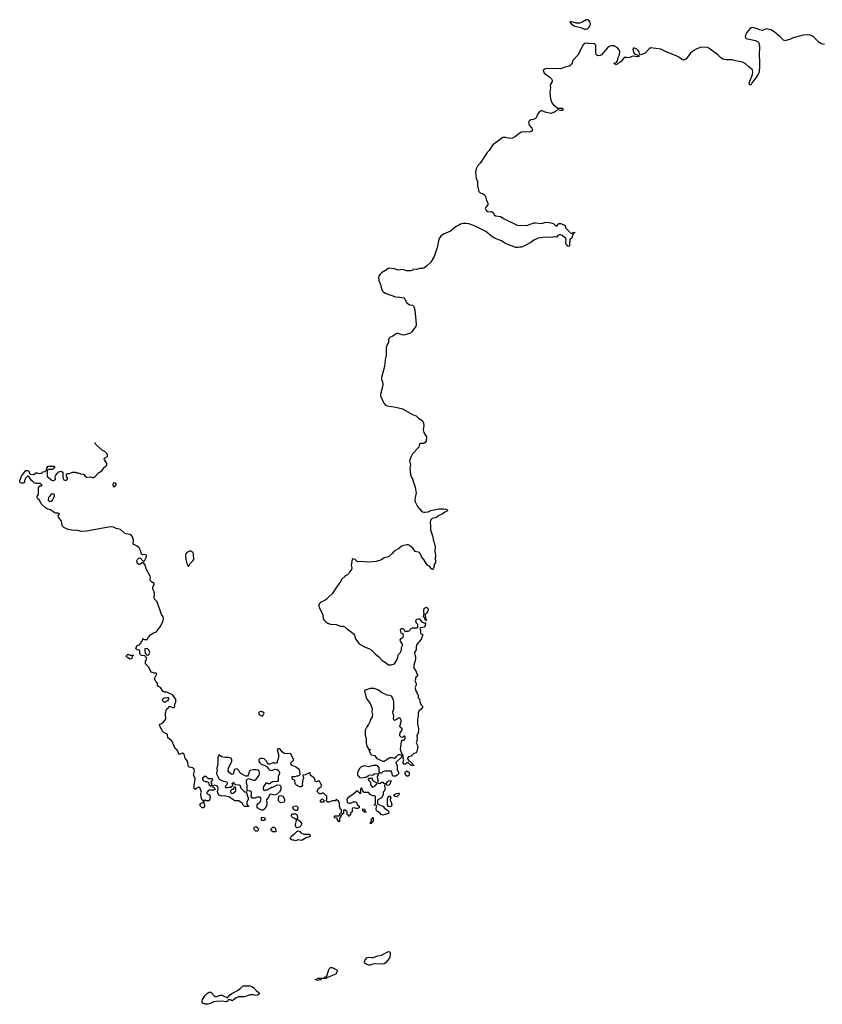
# Model space of a CAD drawing. Header units: inches. Extents: x 2396598 to 2566999, y 262085 to 451979.
# Tile 265 of 280: x 2485623 to 2496999, y 419281 to 433247. Entities that reach past the tile are written whole.
import ezdxf

# ---------------------------------------------------------------- set-up
doc = ezdxf.new("R2010")
doc.units = ezdxf.units.IN
doc.header["$MEASUREMENT"] = 0
for name, color, linetype in [('C4481', 7, 'Continuous'), ('C4482', 7, 'Continuous'), ('C4491', 7, 'Continuous'), ('C4492', 7, 'Continuous'), ('C4493', 7, 'Continuous')]:
    doc.layers.add(name, color=color, linetype=linetype)

msp = doc.modelspace()

# ---------------------------------------------------------------- linework, layer by layer
at = {"layer": 'C4481', "color": 5, "elevation": 40}
msp.add_lwpolyline([(2490000, 419667), (2489978, 419662), (2489970, 419649), (2489898, 419642), (2489890, 419628), (2489873, 419627), (2489850, 419618), (2489827, 419627), (2489806, 419630), (2489810, 419634), (2489830, 419634), (2489849, 419651), (2489930, 419654), (2489942, 419658), (2489946, 419670), (2489968, 419672), (2489976, 419684), (2490000, 419757)], dxfattribs=at)
msp.add_lwpolyline([(2488970, 419404), (2488930, 419414), (2488890, 419414), (2488810, 419389), (2488730, 419389), (2488690, 419375), (2488650, 419338), (2488630, 419328), (2488610, 419346), (2488590, 419346), (2488578, 419342), (2488570, 419326), (2488550, 419318), (2488490, 419324), (2488410, 419322), (2488370, 419314), (2488343, 419297), (2488310, 419286), (2488290, 419281), (2488250, 419284), (2488219, 419299), (2488209, 419310), (2488209, 419330), (2488216, 419350), (2488250, 419405), (2488283, 419437), (2488310, 419451), (2488331, 419451), (2488390, 419392), (2488410, 419391), (2488470, 419411), (2488490, 419411), (2488570, 419374), (2488595, 419410), (2488630, 419435), (2488719, 419481), (2488750, 419505), (2488790, 419545), (2488890, 419545), (2488915, 419535), (2488938, 419518), (2488975, 419475), (2489012, 419450), (2489022, 419430), (2488994, 419410)], close=True, dxfattribs=at)
at = {"layer": 'C4482', "color": 5, "elevation": 40}
for points in [[(2490000, 422149), (2489989, 422149), (2489967, 422167), (2489978, 422190), (2489978, 422230), (2489975, 422235), (2489930, 422278), (2489910, 422278), (2489890, 422266), (2489870, 422266), (2489840, 422300), (2489838, 422310), (2489856, 422344), (2489898, 422370), (2489906, 422390), (2489890, 422406), (2489870, 422446), (2489850, 422446), (2489830, 422438), (2489810, 422448), (2489808, 422470), (2489795, 422495), (2489766, 422510), (2489747, 422527), (2489742, 422562), (2489730, 422566), (2489722, 422558), (2489670, 422538), (2489634, 422530), (2489645, 422490), (2489631, 422450), (2489631, 422430), (2489625, 422410), (2489632, 422390), (2489612, 422368), (2489590, 422368), (2489548, 422390), (2489528, 422410), (2489522, 422462), (2489488, 422470), (2489486, 422510), (2489527, 422513), (2489550, 422522), (2489570, 422522), (2489588, 422532), (2489598, 422542), (2489595, 422590), (2489590, 422606), (2489530, 422649), (2489486, 422666), (2489468, 422690), (2489469, 422711), (2489508, 422750), (2489468, 422828), (2489450, 422838), (2489390, 422833), (2489370, 422839), (2489342, 422862), (2489310, 422906), (2489290, 422906), (2489274, 422890), (2489291, 422831), (2489291, 422790), (2489282, 422750), (2489272, 422730), (2489272, 422708), (2489260, 422700), (2489250, 422698), (2489230, 422708), (2489210, 422708), (2489170, 422688), (2489150, 422688), (2489129, 422709), (2489122, 422730), (2489090, 422762), (2489070, 422769), (2489032, 422768), (2489012, 422750), (2489012, 422730), (2489025, 422705), (2489046, 422686), (2489090, 422672), (2489131, 422651), (2489146, 422626), (2489170, 422602), (2489190, 422598), (2489246, 422614), (2489270, 422611), (2489294, 422594), (2489305, 422570), (2489302, 422538), (2489290, 422526), (2489285, 422510), (2489284, 422456), (2489278, 422442), (2489250, 422435), (2489230, 422442), (2489204, 422436), (2489180, 422420), (2489170, 422408), (2489150, 422408), (2489130, 422418), (2489110, 422418), (2489084, 422376), (2489074, 422350), (2489078, 422318), (2489090, 422314), (2489110, 422322), (2489130, 422322), (2489174, 422346), (2489190, 422362), (2489210, 422362), (2489270, 422394), (2489314, 422390), (2489331, 422350), (2489320, 422320), (2489304, 422296), (2489262, 422258), (2489230, 422249), (2489190, 422262), (2489170, 422258), (2489155, 422225), (2489121, 422179), (2489118, 422170), (2489125, 422150), (2489125, 422110), (2489100, 422060), (2489080, 422040), (2489070, 422035), (2489050, 422035), (2489030, 422042), (2488988, 422070), (2488988, 422110), (2488996, 422124), (2489030, 422154), (2489046, 422190), (2489035, 422215), (2489030, 422218), (2488990, 422218), (2488957, 422203), (2488924, 422204), (2488902, 422230), (2488908, 422270), (2488906, 422290), (2488887, 422307), (2488846, 422306), (2488846, 422390), (2488836, 422416), (2488838, 422462), (2488850, 422474), (2488870, 422482), (2488930, 422458), (2488950, 422458), (2488970, 422465), (2489015, 422530), (2489022, 422550), (2489022, 422570), (2489015, 422590), (2489000, 422600), (2488970, 422609), (2488930, 422609), (2488890, 422598), (2488882, 422590), (2488862, 422530), (2488850, 422518), (2488830, 422518), (2488757, 422557), (2488742, 422570), (2488730, 422598), (2488710, 422618), (2488690, 422622), (2488666, 422610), (2488652, 422570), (2488652, 422548), (2488630, 422542), (2488590, 422569), (2488579, 422590), (2488584, 422630), (2488628, 422730), (2488628, 422750), (2488618, 422770), (2488583, 422783), (2488530, 422783), (2488489, 422789), (2488464, 422804), (2488450, 422826), (2488432, 422788), (2488431, 422690), (2488418, 422630), (2488422, 422590), (2488414, 422570), (2488414, 422550), (2488450, 422474), (2488505, 422445), (2488558, 422438), (2488562, 422410), (2488552, 422388), (2488534, 422370), (2488538, 422358), (2488550, 422354), (2488570, 422354), (2488590, 422362), (2488618, 422362), (2488630, 422374), (2488642, 422378), (2488646, 422390), (2488642, 422402), (2488628, 422410), (2488642, 422418), (2488650, 422434), (2488658, 422418), (2488674, 422410), (2488678, 422398), (2488733, 422393), (2488754, 422370), (2488754, 422350), (2488810, 422294), (2488834, 422294), (2488850, 422234), (2488862, 422210), (2488862, 422190), (2488842, 422150), (2488842, 422130), (2488854, 422106), (2488854, 422094), (2488866, 422094), (2488872, 422088), (2488810, 422088), (2488790, 422106), (2488775, 422135), (2488730, 422168), (2488670, 422169), (2488586, 422226), (2488522, 422238), (2488490, 422235), (2488447, 422247), (2488427, 422293), (2488426, 422310), (2488438, 422330), (2488438, 422350), (2488428, 422370), (2488410, 422382), (2488390, 422388), (2488358, 422382), (2488354, 422370), (2488377, 422357), (2488393, 422327), (2488370, 422318), (2488310, 422318), (2488294, 422310), (2488285, 422295), (2488274, 422290), (2488274, 422270), (2488310, 422252), (2488322, 422230), (2488322, 422210), (2488310, 422166), (2488270, 422166), (2488250, 422178), (2488234, 422170), (2488232, 422130), (2488242, 422110), (2488242, 422090), (2488234, 422070), (2488210, 422069), (2488184, 422090), (2488175, 422110), (2488190, 422131), (2488218, 422142), (2488226, 422150), (2488226, 422170), (2488216, 422176), (2488195, 422210), (2488189, 422270), (2488198, 422290), (2488196, 422304), (2488175, 422355), (2488150, 422358), (2488120, 422340), (2488110, 422328), (2488089, 422349), (2488095, 422365), (2488095, 422390), (2488109, 422469), (2488108, 422490), (2488088, 422530), (2488099, 422590), (2488094, 422614), (2488070, 422636), (2488026, 422646), (2488014, 422654), (2487999, 422730), (2487969, 422770), (2487953, 422830), (2487930, 422841), (2487890, 422824), (2487878, 422830), (2487865, 422870), (2487850, 422889), (2487824, 422910), (2487779, 423019), (2487722, 423062), (2487716, 423110), (2487710, 423119), (2487670, 423134), (2487640, 423160), (2487607, 423233), (2487606, 423250), (2487650, 423272), (2487696, 423324), (2487695, 423350), (2487688, 423370), (2487688, 423410), (2487696, 423424), (2487698, 423450), (2487708, 423470), (2487722, 423478), (2487750, 423511), (2487805, 423485), (2487814, 423490), (2487822, 423510), (2487823, 423537), (2487834, 423566), (2487836, 423610), (2487789, 423670), (2487710, 423709), (2487669, 423709), (2487650, 423722), (2487617, 423777), (2487588, 423790), (2487578, 423810), (2487574, 423834), (2487558, 423850), (2487538, 423890), (2487538, 423910), (2487566, 423970), (2487550, 423978), (2487530, 423978), (2487507, 423987), (2487489, 423989), (2487448, 424070), (2487406, 424110), (2487406, 424150), (2487416, 424164), (2487426, 424190), (2487422, 424202), (2487407, 424207), (2487402, 424222), (2487347, 424227), (2487326, 424250), (2487326, 424290), (2487322, 424302), (2487288, 424308), (2487269, 424329), (2487287, 424373), (2487322, 424378), (2487327, 424393), (2487346, 424410), (2487350, 424434), (2487362, 424438), (2487368, 424470), (2487374, 424470), (2487378, 424458), (2487390, 424454), (2487430, 424454), (2487446, 424490), (2487476, 424524), (2487510, 424545), (2487550, 424558), (2487567, 424573), (2487620, 424640), (2487653, 424710), (2487659, 424750), (2487656, 424776), (2487634, 424810), (2487570, 424988), (2487534, 425030), (2487527, 425047), (2487533, 425110), (2487529, 425130), (2487509, 425170), (2487509, 425190), (2487514, 425210), (2487529, 425230), (2487529, 425250), (2487493, 425273), (2487475, 425290), (2487474, 425310), (2487479, 425330), (2487474, 425354), (2487422, 425450), (2487402, 425510), (2487380, 425540), (2487370, 425548), (2487335, 425525), (2487310, 425521), (2487293, 425533), (2487286, 425546), (2487285, 425570), (2487292, 425590), (2487310, 425608), (2487330, 425616), (2487370, 425571), (2487390, 425572), (2487419, 425630), (2487418, 425650), (2487390, 425659), (2487370, 425655), (2487350, 425668), (2487336, 425716), (2487315, 425755), (2487290, 425778), (2487229, 425809), (2487234, 425870), (2487221, 425910), (2487209, 425929), (2487184, 425944), (2487130, 425954), (2487110, 425962), (2487050, 426017), (2486990, 426031), (2486950, 426048), (2486910, 426054), (2486570, 425992), (2486493, 425987), (2486430, 426006), (2486390, 426004), (2486310, 426017), (2486250, 426042), (2486226, 426066), (2486214, 426134), (2486173, 426190), (2486169, 426211), (2486175, 426225), (2486186, 426230), (2486182, 426242), (2486168, 426248), (2486130, 426249), (2486110, 426255), (2486057, 426297), (2486010, 426309), (2485990, 426322), (2485935, 426370), (2485897, 426437), (2485878, 426450), (2485868, 426470), (2485868, 426488), (2485887, 426513), (2485889, 426611), (2485907, 426633), (2485930, 426634), (2485938, 426642), (2485938, 426650), (2485910, 426666), (2485850, 426668), (2485830, 426678), (2485810, 426698), (2485789, 426709), (2485750, 426768), (2485730, 426768), (2485710, 426748), (2485691, 426710), (2485691, 426690), (2485681, 426679), (2485670, 426674), (2485650, 426674), (2485630, 426682), (2485624, 426690), (2485623, 426710), (2485649, 426771), (2485689, 426831), (2485710, 426851), (2485730, 426851), (2485750, 426842), (2485758, 426830), (2485765, 426805), (2485770, 426802), (2485822, 426798), (2485850, 426822), (2485870, 426822), (2485890, 426812), (2485927, 426813), (2485942, 426818), (2485948, 426832), (2485982, 426838), (2485986, 426850), (2486002, 426858), (2486006, 426890), (2486028, 426912), (2486110, 426912), (2486114, 426910), (2486114, 426890), (2486098, 426882), (2486093, 426867), (2486030, 426866), (2486018, 426862), (2486014, 426850), (2486014, 426770), (2486077, 426717), (2486090, 426711), (2486110, 426711), (2486129, 426730), (2486126, 426770), (2486134, 426786), (2486155, 426810), (2486158, 426822), (2486180, 426840), (2486210, 426842), (2486234, 426830), (2486232, 426750), (2486250, 426722), (2486270, 426712), (2486298, 426730), (2486298, 426750), (2486286, 426770), (2486286, 426790), (2486296, 426804), (2486310, 426812), (2486330, 426812), (2486371, 426831), (2486411, 426831), (2486430, 426822), (2486450, 426822), (2486486, 426806), (2486520, 426800), (2486534, 426794), (2486551, 426771), (2486570, 426758), (2486630, 426761), (2486650, 426755), (2486670, 426755), (2486694, 426766), (2486741, 426819), (2486788, 426850), (2486808, 426870), (2486809, 426891), (2486858, 426930), (2486859, 426950), (2486830, 426998), (2486818, 427010), (2486826, 427030), (2486869, 427051), (2486869, 427070), (2486856, 427096), (2486830, 427124), (2486797, 427137), (2486703, 427223), (2486689, 427250)], [(2490000, 425056), (2489970, 425027), (2489946, 425010), (2489890, 424985), (2489875, 424970), (2489864, 424950), (2489865, 424930), (2489876, 424890), (2489918, 424810), (2489926, 424750), (2489938, 424730), (2489964, 424704), (2489990, 424688), (2490000, 424684)]]:
    msp.add_lwpolyline(points, dxfattribs=at)
for points in [[(2486970, 426679), (2486949, 426671), (2486941, 426650), (2486948, 426628), (2486970, 426626), (2486992, 426650), (2486989, 426670)], [(2486090, 426522), (2486070, 426518), (2486051, 426489), (2486031, 426469), (2486025, 426430), (2486050, 426411), (2486070, 426418), (2486088, 426430), (2486118, 426490), (2486118, 426510), (2486110, 426518)], [(2488050, 425709), (2488030, 425709), (2487992, 425690), (2487978, 425670), (2487971, 425650), (2487976, 425590), (2487990, 425534), (2488010, 425494), (2488022, 425498), (2488035, 425530), (2488079, 425570), (2488093, 425590), (2488084, 425670), (2488075, 425690)], [(2487430, 424326), (2487398, 424322), (2487394, 424290), (2487402, 424262), (2487414, 424250), (2487418, 424238), (2487450, 424234), (2487468, 424270), (2487458, 424298)], [(2487190, 424232), (2487233, 424233), (2487230, 424226), (2487218, 424222), (2487210, 424186), (2487190, 424178), (2487150, 424198), (2487138, 424210), (2487138, 424230), (2487150, 424242), (2487170, 424242)], [(2487670, 423565), (2487664, 423570), (2487649, 423590), (2487649, 423611), (2487670, 423626), (2487710, 423635), (2487730, 423631), (2487733, 423607), (2487716, 423584), (2487690, 423565)], [(2489050, 423434), (2489014, 423426), (2489014, 423390), (2489050, 423374), (2489070, 423374), (2489086, 423410), (2489066, 423430)], [(2488250, 422518), (2488212, 422490), (2488212, 422470), (2488230, 422452), (2488250, 422442), (2488270, 422442), (2488293, 422433), (2488310, 422394), (2488330, 422374), (2488342, 422378), (2488346, 422390), (2488346, 422410), (2488338, 422430), (2488358, 422470), (2488350, 422486), (2488330, 422478), (2488300, 422480), (2488270, 422508)], [(2488670, 422366), (2488658, 422362), (2488653, 422327), (2488630, 422326), (2488613, 422307), (2488612, 422290), (2488620, 422280), (2488630, 422272), (2488650, 422274), (2488686, 422310), (2488686, 422350)], [(2489330, 422138), (2489309, 422149), (2489289, 422169), (2489289, 422211), (2489302, 422238), (2489330, 422245), (2489351, 422231), (2489376, 422190), (2489378, 422170), (2489370, 422149)], [(2489550, 422028), (2489529, 422029), (2489509, 422049), (2489495, 422070), (2489498, 422082), (2489506, 422090), (2489535, 422095), (2489551, 422091), (2489560, 422080), (2489565, 422070), (2489565, 422050)], [(2489890, 422146), (2489886, 422150), (2489888, 422172), (2489910, 422194), (2489934, 422170), (2489934, 422150), (2489930, 422146)], [(2489050, 421886), (2489050, 421934), (2489094, 421930), (2489102, 421910), (2489090, 421888)], [(2489550, 421786), (2489538, 421798), (2489534, 421830), (2489548, 421890), (2489546, 421906), (2489534, 421906), (2489518, 421918), (2489489, 421929), (2489480, 421940), (2489475, 421950), (2489476, 421964), (2489490, 421982), (2489530, 421985), (2489551, 421971), (2489562, 421930), (2489554, 421910), (2489590, 421885), (2489615, 421850), (2489616, 421830), (2489607, 421813), (2489590, 421795), (2489570, 421788)], [(2488990, 421735), (2488970, 421739), (2488950, 421758), (2488945, 421770), (2488945, 421790), (2488950, 421798), (2488970, 421803), (2488990, 421791), (2489000, 421780), (2489006, 421770), (2489005, 421750)], [(2489250, 421726), (2489210, 421728), (2489196, 421736), (2489188, 421748), (2489188, 421772), (2489210, 421794), (2489230, 421794), (2489250, 421774), (2489254, 421730)], [(2489650, 421692), (2489730, 421692), (2489738, 421670), (2489730, 421658), (2489714, 421650), (2489690, 421649), (2489677, 421643), (2489630, 421609), (2489610, 421604), (2489570, 421615), (2489530, 421598), (2489510, 421608), (2489490, 421608), (2489470, 421618), (2489458, 421630), (2489476, 421664), (2489520, 421700), (2489550, 421734), (2489570, 421742), (2489590, 421738), (2489610, 421712)]]:
    msp.add_lwpolyline(points, close=True, dxfattribs=at)
at = {"layer": 'C4491', "color": 5, "elevation": 40}
for points in [[(2490876, 420000), (2490876, 419996), (2490871, 419950), (2490865, 419935), (2490810, 419869), (2490790, 419854), (2490770, 419849), (2490657, 419857), (2490628, 419852), (2490590, 419835), (2490570, 419837), (2490544, 419844), (2490518, 419858), (2490508, 419870), (2490508, 419888), (2490519, 419910), (2490550, 419945), (2490570, 419951), (2490610, 419943), (2490635, 419945), (2490698, 419970), (2490750, 419979), (2490793, 420000)], [(2490000, 419757), (2490004, 419770), (2490015, 419790), (2490030, 419801), (2490050, 419803), (2490101, 419781), (2490118, 419770), (2490125, 419750), (2490110, 419718), (2490102, 419710), (2490010, 419669), (2490000, 419667)]]:
    msp.add_lwpolyline(points, dxfattribs=at)
at = {"layer": 'C4492', "color": 5, "elevation": 40}
for points in [[(2491535, 430000), (2491514, 429930), (2491497, 429890), (2491450, 429810), (2491390, 429749), (2491350, 429725), (2491330, 429719), (2491290, 429716), (2491246, 429706), (2491193, 429707), (2491191, 429690), (2491165, 429685), (2491110, 429685), (2491050, 429703), (2490990, 429696), (2490935, 429715), (2490857, 429723), (2490810, 429690), (2490750, 429657), (2490730, 429639), (2490712, 429608), (2490709, 429590), (2490713, 429550), (2490739, 429490), (2490754, 429410), (2490773, 429390), (2490805, 429370), (2490950, 429315), (2491010, 429312), (2491070, 429300), (2491083, 429283), (2491110, 429229), (2491150, 429202), (2491190, 429197), (2491210, 429181), (2491224, 429130), (2491244, 428930), (2491242, 428910), (2491230, 428884), (2491182, 428818), (2491160, 428800), (2491070, 428773), (2491038, 428778), (2490990, 428796), (2490970, 428797), (2490950, 428787), (2490910, 428757), (2490870, 428741), (2490860, 428730), (2490852, 428710), (2490848, 428670), (2490829, 428631), (2490818, 428590), (2490817, 428490), (2490803, 428423), (2490793, 428330), (2490752, 428170), (2490752, 428150), (2490766, 428110), (2490769, 428070), (2490761, 428019), (2490737, 427930), (2490738, 427910), (2490783, 427810), (2490810, 427778), (2490830, 427770), (2490952, 427752), (2491050, 427727), (2491189, 427649), (2491244, 427630), (2491274, 427594), (2491313, 427573), (2491330, 427556), (2491345, 427525), (2491351, 427490), (2491344, 427430), (2491346, 427410), (2491350, 427390), (2491388, 427330), (2491383, 427270), (2491371, 427249), (2491350, 427237), (2491310, 427238), (2491289, 427231), (2491278, 427182), (2491191, 427089), (2491170, 427050), (2491149, 426990), (2491161, 426930), (2491154, 426890), (2491160, 426790), (2491190, 426730), (2491230, 426614), (2491241, 426530), (2491226, 426470), (2491224, 426430), (2491229, 426409), (2491263, 426343), (2491316, 426276), (2491330, 426267), (2491350, 426262), (2491370, 426261), (2491413, 426267), (2491450, 426285), (2491566, 426310), (2491634, 426310), (2491663, 426303), (2491692, 426290), (2491674, 426270), (2491650, 426263), (2491610, 426233), (2491564, 426216), (2491530, 426184), (2491470, 426173), (2491448, 426150), (2491440, 426110), (2491447, 426070), (2491444, 426010), (2491477, 425910), (2491487, 425850), (2491496, 425830), (2491511, 425770), (2491508, 425710), (2491517, 425650), (2491515, 425625), (2491505, 425610), (2491515, 425575), (2491516, 425550), (2491492, 425510), (2491498, 425490), (2491490, 425466), (2491474, 425450), (2491470, 425448), (2491449, 425469), (2491438, 425490), (2491410, 425505), (2491390, 425529), (2491351, 425591), (2491317, 425630), (2491310, 425655), (2491290, 425689), (2491230, 425702), (2491193, 425753), (2491150, 425789), (2491130, 425797), (2491110, 425799), (2491050, 425785), (2491030, 425776), (2490995, 425745), (2490930, 425710), (2490904, 425676), (2490850, 425630), (2490790, 425613), (2490750, 425584), (2490677, 425563), (2490570, 425553), (2490450, 425561), (2490410, 425555), (2490376, 425590), (2490350, 425598), (2490336, 425590), (2490321, 425510), (2490331, 425470), (2490327, 425450), (2490296, 425410), (2490286, 425390), (2490268, 425372), (2490250, 425365), (2490230, 425349), (2490188, 425310), (2490166, 425270), (2490130, 425227), (2490050, 425104), (2490000, 425056)], [(2490000, 424684), (2490030, 424673), (2490110, 424666), (2490170, 424645), (2490203, 424643), (2490230, 424633), (2490263, 424603), (2490318, 424570), (2490354, 424534), (2490367, 424510), (2490383, 424463), (2490434, 424394), (2490511, 424351), (2490571, 424330), (2490605, 424310), (2490661, 424250), (2490712, 424212), (2490760, 424160), (2490810, 424131), (2490850, 424097), (2490890, 424095), (2490935, 424110), (2490974, 424170), (2490990, 424242), (2491014, 424266), (2491030, 424294), (2491035, 424310), (2491036, 424344), (2491049, 424370), (2491049, 424390), (2491022, 424430), (2491018, 424450), (2491029, 424471), (2491058, 424490), (2491062, 424510), (2491056, 424536), (2491030, 424546), (2491023, 424563), (2491022, 424590), (2491028, 424610), (2491052, 424612), (2491073, 424593), (2491078, 424578), (2491090, 424574), (2491130, 424574), (2491155, 424585), (2491168, 424610), (2491190, 424622), (2491258, 424622), (2491266, 424630), (2491266, 424670), (2491247, 424687), (2491238, 424710), (2491242, 424730), (2491250, 424742), (2491269, 424751), (2491292, 424750), (2491302, 424730), (2491325, 424705), (2491350, 424694), (2491370, 424694), (2491374, 424690), (2491371, 424650), (2491354, 424630), (2491298, 424622), (2491294, 424610), (2491302, 424590), (2491304, 424544), (2491310, 424534), (2491333, 424533), (2491332, 424512), (2491318, 424470), (2491290, 424426), (2491272, 424408), (2491247, 424373), (2491241, 424350), (2491242, 424310), (2491221, 424270), (2491222, 424242), (2491231, 424210), (2491231, 424170), (2491211, 424090), (2491211, 424050), (2491238, 424010), (2491258, 423958), (2491271, 423950), (2491258, 423942), (2491250, 423926), (2491238, 423922), (2491233, 423907), (2491233, 423893), (2491225, 423870), (2491242, 423830), (2491242, 423810), (2491222, 423770), (2491232, 423752), (2491233, 423733), (2491252, 423710), (2491254, 423690), (2491272, 423672), (2491272, 423630), (2491291, 423610), (2491293, 423573), (2491302, 423550), (2491310, 423534), (2491334, 423510), (2491332, 423490), (2491318, 423470), (2491281, 423439), (2491272, 423410), (2491272, 423370), (2491261, 423330), (2491261, 423250), (2491271, 423229), (2491274, 423170), (2491272, 423130), (2491254, 423090), (2491254, 423070), (2491262, 423050), (2491252, 423030), (2491251, 423010), (2491242, 422990), (2491261, 422950), (2491265, 422930), (2491250, 422866), (2491242, 422850), (2491210, 422838), (2491170, 422802), (2491134, 422790), (2491122, 422770), (2491122, 422762), (2491134, 422746), (2491134, 422734), (2491154, 422730), (2491192, 422690), (2491194, 422674), (2491206, 422674), (2491212, 422668), (2491170, 422668), (2491130, 422706), (2491110, 422706), (2491090, 422686), (2491070, 422686), (2491060, 422700), (2491058, 422730), (2491066, 422750), (2491058, 422770), (2491058, 422810), (2491050, 422826), (2491046, 422826), (2491022, 422890), (2491035, 423010), (2491050, 423034), (2491070, 423025), (2491078, 423030), (2491086, 423050), (2491086, 423070), (2491082, 423082), (2491070, 423086), (2491050, 423066), (2491030, 423068), (2491009, 423089), (2491009, 423110), (2491015, 423130), (2491046, 423170), (2491046, 423190), (2491018, 423210), (2491010, 423226), (2491029, 423290), (2491028, 423310), (2491010, 423346), (2490990, 423338), (2490950, 423309), (2490930, 423308), (2490922, 423330), (2490925, 423370), (2490914, 423430), (2490926, 423474), (2490926, 423566), (2490919, 423599), (2490894, 423650), (2490870, 423661), (2490830, 423667), (2490770, 423692), (2490750, 423703), (2490710, 423735), (2490650, 423759), (2490590, 423759), (2490523, 423737), (2490511, 423729), (2490529, 423649), (2490540, 423620), (2490591, 423550), (2490617, 423477), (2490614, 423430), (2490624, 423390), (2490620, 423360), (2490591, 423310), (2490586, 423290), (2490566, 423250), (2490543, 423217), (2490521, 423170), (2490520, 423100), (2490536, 423050), (2490534, 422990), (2490543, 422943), (2490570, 422894), (2490590, 422894), (2490594, 422890), (2490578, 422882), (2490574, 422870), (2490598, 422830), (2490610, 422821), (2490652, 422810), (2490686, 422766), (2490770, 422731), (2490790, 422731), (2490803, 422737), (2490870, 422781), (2490904, 422784), (2490930, 422772), (2490947, 422773), (2490963, 422797), (2490990, 422822), (2491010, 422822), (2491034, 422814), (2491033, 422787), (2490954, 422710), (2490972, 422670), (2490972, 422610), (2490994, 422570), (2490994, 422550), (2490971, 422529), (2490950, 422519), (2490930, 422515), (2490918, 422518), (2490908, 422528), (2490896, 422576), (2490887, 422587), (2490792, 422588), (2490770, 422578), (2490750, 422558), (2490740, 422560), (2490726, 422566), (2490720, 422580), (2490716, 422636), (2490700, 422660), (2490688, 422668), (2490632, 422668), (2490570, 422649), (2490510, 422662), (2490462, 422650), (2490442, 422630), (2490412, 422570), (2490413, 422533), (2490434, 422510), (2490438, 422498), (2490474, 422494), (2490510, 422502), (2490538, 422502), (2490550, 422514), (2490562, 422518), (2490568, 422532), (2490630, 422534), (2490652, 422552), (2490714, 422554), (2490702, 422538), (2490692, 422510), (2490693, 422473), (2490702, 422450), (2490694, 422430), (2490698, 422418), (2490730, 422414), (2490742, 422418), (2490748, 422432), (2490770, 422432), (2490778, 422418), (2490810, 422414), (2490822, 422418), (2490830, 422434), (2490842, 422438), (2490850, 422454), (2490892, 422452), (2490890, 422446), (2490878, 422442), (2490874, 422410), (2490854, 422390), (2490830, 422386), (2490822, 422402), (2490810, 422406), (2490798, 422402), (2490794, 422370), (2490802, 422350), (2490792, 422310), (2490774, 422290), (2490774, 422250), (2490751, 422209), (2490698, 422182), (2490694, 422170), (2490694, 422130), (2490698, 422118), (2490771, 422091), (2490800, 422060), (2490837, 422037), (2490854, 422014), (2490851, 421989), (2490770, 421963), (2490750, 421969), (2490732, 421992), (2490695, 422015), (2490682, 422030), (2490674, 422050), (2490678, 422082), (2490686, 422090), (2490682, 422102), (2490650, 422106), (2490646, 422110), (2490662, 422118), (2490666, 422130), (2490666, 422230), (2490656, 422236), (2490630, 422238), (2490610, 422246), (2490590, 422258), (2490567, 422287), (2490507, 422287), (2490487, 422307), (2490470, 422346), (2490458, 422342), (2490454, 422330), (2490454, 422270), (2490446, 422270), (2490442, 422282), (2490426, 422290), (2490422, 422302), (2490390, 422306), (2490377, 422283), (2490342, 422250), (2490274, 422210), (2490262, 422190), (2490265, 422150), (2490270, 422142), (2490290, 422132), (2490310, 422132), (2490349, 422151), (2490391, 422151), (2490412, 422110), (2490434, 422090), (2490433, 422067), (2490410, 422058), (2490390, 422058), (2490370, 422066), (2490338, 422062), (2490334, 422050), (2490334, 422010), (2490314, 421990), (2490310, 421966), (2490298, 421962), (2490290, 421946), (2490282, 421962), (2490266, 421970), (2490266, 422010), (2490236, 422036), (2490222, 422038), (2490214, 422030), (2490213, 421987), (2490198, 421982), (2490194, 421970), (2490178, 421962), (2490171, 421929), (2490158, 421922), (2490154, 421910), (2490154, 421870), (2490150, 421868), (2490142, 421882), (2490126, 421890), (2490122, 421922), (2490090, 421926), (2490086, 421930), (2490086, 421950), (2490090, 421954), (2490150, 421954), (2490162, 421958), (2490166, 421990), (2490182, 421998), (2490186, 422010), (2490182, 422042), (2490166, 422050), (2490166, 422070), (2490158, 422090), (2490158, 422130), (2490146, 422154), (2490146, 422166), (2490128, 422168), (2490122, 422182), (2490110, 422186), (2490092, 422168), (2490050, 422168), (2490010, 422149), (2490000, 422149)], [(2490793, 420000), (2490850, 420028), (2490870, 420026), (2490876, 420016), (2490876, 420000)]]:
    msp.add_lwpolyline(points, dxfattribs=at)
for points in [[(2491390, 424726), (2491368, 424728), (2491366, 424766), (2491348, 424770), (2491349, 424810), (2491358, 424822), (2491349, 424849), (2491350, 424874), (2491362, 424898), (2491390, 424914), (2491411, 424890), (2491401, 424850), (2491390, 424828), (2491372, 424808), (2491373, 424753), (2491378, 424738), (2491392, 424730)], [(2490610, 422486), (2490570, 422486), (2490562, 422478), (2490562, 422470), (2490570, 422454), (2490594, 422430), (2490593, 422393), (2490614, 422370), (2490630, 422362), (2490660, 422380), (2490670, 422394), (2490682, 422398), (2490686, 422410), (2490682, 422422), (2490626, 422450), (2490622, 422482)], [(2491110, 422518), (2491088, 422548), (2491088, 422572), (2491110, 422594), (2491142, 422570), (2491145, 422530), (2491130, 422519)], [(2490870, 422082), (2490850, 422088), (2490835, 422110), (2490838, 422190), (2490850, 422234), (2490870, 422234), (2490878, 422218), (2490894, 422210), (2490878, 422202), (2490874, 422190), (2490874, 422170), (2490882, 422162), (2490897, 422110), (2490890, 422089)], [(2490970, 422225), (2490946, 422230), (2490926, 422250), (2490966, 422270), (2490990, 422278), (2490996, 422276), (2491002, 422270), (2490996, 422250)], [(2490530, 422006), (2490507, 422007), (2490502, 422022), (2490487, 422027), (2490487, 422053), (2490511, 422051), (2490518, 422018), (2490534, 422010)], [(2490590, 421846), (2490588, 421850), (2490602, 421858), (2490606, 421870), (2490608, 421912), (2490622, 421918), (2490630, 421934), (2490634, 421910), (2490632, 421872), (2490626, 421866), (2490614, 421866), (2490610, 421846)]]:
    msp.add_lwpolyline(points, close=True, dxfattribs=at)
at = {"layer": 'C4493', "color": 5, "elevation": 40}
msp.add_lwpolyline([(2493650, 433247), (2493604, 433216), (2493562, 433198), (2493510, 433199), (2493430, 433221), (2493422, 433210), (2493440, 433190), (2493490, 433154), (2493575, 433135), (2493630, 433115), (2493650, 433111), (2493670, 433116), (2493690, 433138), (2493709, 433170), (2493712, 433190), (2493709, 433210), (2493697, 433230), (2493670, 433247)], close=True, dxfattribs=at)
msp.add_lwpolyline([(2497030, 432895), (2496984, 432904), (2496948, 432928), (2496880, 433000), (2496850, 433019), (2496828, 433028), (2496792, 433032), (2496730, 433028), (2496585, 432990), (2496550, 432973), (2496470, 432949), (2496450, 432959), (2496399, 433010), (2496315, 433075), (2496270, 433102), (2496204, 433116), (2496150, 433095), (2496110, 433102), (2496080, 433120), (2496030, 433134), (2496010, 433138), (2495990, 433133), (2495970, 433116), (2495930, 433066), (2495913, 433030), (2495908, 433008), (2495911, 432991), (2495921, 432981), (2495937, 432977), (2496054, 432954), (2496080, 432940), (2496098, 432918), (2496111, 432870), (2496104, 432730), (2496111, 432669), (2496111, 432590), (2496104, 432510), (2496096, 432484), (2496057, 432423), (2496003, 432357), (2495990, 432329), (2495970, 432318), (2495962, 432350), (2496010, 432472), (2496016, 432510), (2496010, 432538), (2495990, 432548), (2495960, 432580), (2495906, 432626), (2495870, 432644), (2495770, 432662), (2495724, 432676), (2495636, 432676), (2495590, 432689), (2495558, 432710), (2495518, 432750), (2495390, 432844), (2495370, 432852), (2495290, 432858), (2495270, 432855), (2495210, 432829), (2495178, 432810), (2495130, 432771), (2495070, 432693), (2495050, 432680), (2495030, 432674), (2495010, 432683), (2494973, 432710), (2494930, 432734), (2494777, 432797), (2494709, 432831), (2494570, 432848), (2494545, 432835), (2494487, 432773), (2494429, 432749), (2494414, 432754), (2494404, 432790), (2494391, 432810), (2494370, 432828), (2494330, 432849), (2494315, 432830), (2494325, 432785), (2494340, 432760), (2494390, 432745), (2494400, 432740), (2494405, 432730), (2494390, 432719), (2494310, 432729), (2494270, 432709), (2494250, 432704), (2494230, 432709), (2494191, 432709), (2494150, 432655), (2494130, 432638), (2494098, 432622), (2494094, 432610), (2494070, 432608), (2494062, 432622), (2494046, 432630), (2494082, 432638), (2494095, 432665), (2494104, 432710), (2494124, 432750), (2494129, 432790), (2494118, 432818), (2494090, 432853), (2494050, 432875), (2494010, 432878), (2493988, 432872), (2493953, 432847), (2493870, 432749), (2493850, 432739), (2493816, 432736), (2493798, 432750), (2493788, 432770), (2493787, 432887), (2493770, 432906), (2493690, 432909), (2493670, 432914), (2493634, 432910), (2493610, 432889), (2493535, 432745), (2493464, 432670), (2493446, 432614), (2493437, 432603), (2493411, 432589), (2493370, 432577), (2493350, 432576), (2493290, 432552), (2493230, 432555), (2493170, 432552), (2493103, 432557), (2493072, 432550), (2493057, 432543), (2493045, 432530), (2493058, 432490), (2493139, 432430), (2493159, 432410), (2493171, 432390), (2493171, 432369), (2493148, 432332), (2493143, 432310), (2493145, 432285), (2493139, 432210), (2493145, 432125), (2493164, 432070), (2493190, 432041), (2493250, 431991), (2493310, 431990), (2493326, 431970), (2493310, 431957), (2493290, 431957), (2493250, 431969), (2493230, 431959), (2493217, 431943), (2493205, 431935), (2493150, 431919), (2493070, 431936), (2493030, 431954), (2493010, 431955), (2492990, 431944), (2492965, 431910), (2492943, 431857), (2492934, 431846), (2492907, 431833), (2492870, 431828), (2492842, 431810), (2492836, 431790), (2492839, 431770), (2492850, 431748), (2492884, 431710), (2492893, 431690), (2492887, 431670), (2492870, 431657), (2492850, 431650), (2492770, 431658), (2492732, 431650), (2492698, 431630), (2492651, 431589), (2492610, 431569), (2492570, 431561), (2492510, 431577), (2492470, 431574), (2492377, 431503), (2492351, 431490), (2492328, 431470), (2492278, 431390), (2492250, 431362), (2492150, 431210), (2492110, 431169), (2492098, 431142), (2492084, 431090), (2492095, 430995), (2492110, 430950), (2492113, 430893), (2492125, 430830), (2492133, 430810), (2492150, 430793), (2492190, 430779), (2492216, 430756), (2492228, 430730), (2492237, 430690), (2492257, 430650), (2492258, 430622), (2492229, 430590), (2492222, 430570), (2492229, 430550), (2492248, 430528), (2492270, 430522), (2492310, 430527), (2492332, 430512), (2492350, 430479), (2492366, 430466), (2492438, 430458), (2492490, 430424), (2492675, 430335), (2492810, 430330), (2492910, 430366), (2492932, 430368), (2493025, 430355), (2493066, 430370), (2493090, 430373), (2493134, 430370), (2493170, 430361), (2493192, 430350), (2493230, 430314), (2493248, 430332), (2493258, 430350), (2493270, 430355), (2493290, 430355), (2493350, 430332), (2493365, 430290), (2493430, 430222), (2493450, 430214), (2493462, 430218), (2493470, 430234), (2493494, 430230), (2493478, 430222), (2493474, 430210), (2493462, 430198), (2493451, 430149), (2493425, 430135), (2493422, 430130), (2493418, 430050), (2493412, 430030), (2493390, 430034), (2493370, 430062), (2493365, 430090), (2493369, 430130), (2493362, 430142), (2493310, 430184), (2493290, 430194), (2493270, 430195), (2493252, 430188), (2493237, 430163), (2493230, 430162), (2493210, 430165), (2493150, 430158), (2493070, 430164), (2492973, 430147), (2492910, 430122), (2492870, 430089), (2492770, 430035), (2492737, 430023), (2492710, 430022), (2492690, 430015), (2492650, 430015), (2492610, 430035), (2492550, 430054), (2492499, 430079), (2492450, 430109), (2492355, 430150), (2492310, 430177), (2492230, 430243), (2492070, 430321), (2491990, 430352), (2491950, 430358), (2491910, 430356), (2491870, 430347), (2491845, 430335), (2491810, 430315), (2491730, 430246), (2491630, 430204), (2491589, 430171), (2491566, 430134), (2491538, 430010), (2491535, 430000)], dxfattribs=at)

doc.saveas('drawing.dxf')
